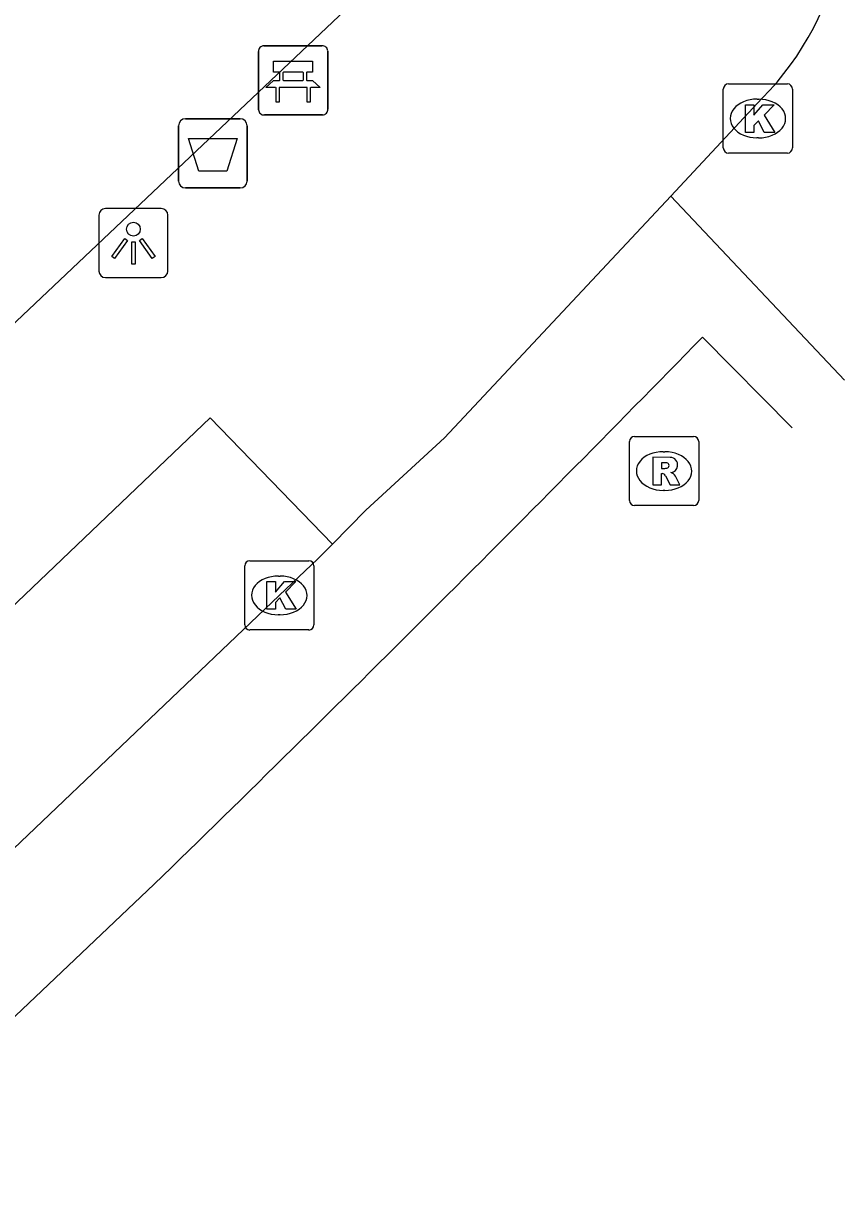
# Model space of a CAD drawing. Extents: x 162347 to 162868, y 381221 to 381813.
# Drawn here: x 162842.37 to 162854.24, y 381495.09 to 381512.01 of the extents above; entities that cross this region are included whole.
import ezdxf

# ---------------------------------------------------------------- set-up
doc = ezdxf.new("R2010")
doc.units = 0
for name, color, linetype in [('IMGEO_Afvalbak', 7, 'Continuous'), ('IMGEO_Bank', 7, 'Continuous'), ('IMGEO_Kolk', 7, 'Continuous'), ('IMGEO_Lichtpunt', 7, 'Continuous'), ('IMGEO_Rijbaan_lokaal_gesloten', 7, 'Continuous'), ('IMGEO_Rioolput', 7, 'Continuous'), ('IMGEO_Voetpad_open', 7, 'Continuous')]:
    doc.layers.add(name, color=color, linetype=linetype)

msp = doc.modelspace()

# ---------------------------------------------------------------- linework, layer by layer
at = {"layer": 'IMGEO_Afvalbak'}
for p, q in [((162844.611, 381509.726), (162844.611, 381510.526)), ((162844.611, 381510.526), (162844.611, 381509.726)), ((162844.711, 381510.626), (162845.501, 381510.626)), ((162845.501, 381510.626), (162844.711, 381510.626)), ((162845.601, 381510.526), (162845.601, 381509.726)), ((162845.601, 381509.726), (162845.601, 381510.526)), ((162845.501, 381509.626), (162844.711, 381509.626)), ((162844.711, 381509.626), (162845.501, 381509.626))]:
    msp.add_line(p, q, dxfattribs=at)
msp.add_lwpolyline([(162844.754, 381510.34), (162845.458, 381510.34), (162845.309, 381509.87), (162844.903, 381509.87), (162844.754, 381510.34)], dxfattribs=at)
for centre, start, end in [((162844.711, 381510.526), 90, 180), ((162844.711, 381510.526), 90, 180), ((162845.501, 381510.526), 0, 90), ((162845.501, 381510.526), 360, 90), ((162844.711, 381509.726), 180, 270), ((162844.711, 381509.726), 180, 270), ((162845.501, 381509.726), 270, 0), ((162845.501, 381509.726), 270, 0)]:
    msp.add_arc(centre, 0.1, start, end, dxfattribs=at)
at = {"layer": 'IMGEO_Bank'}
for p, q in [((162845.842, 381511.681), (162846.683, 381511.681)), ((162846.683, 381511.681), (162845.842, 381511.681)), ((162845.767, 381510.756), (162845.767, 381511.597)), ((162845.767, 381511.597), (162845.767, 381510.756)), ((162846.767, 381511.606), (162846.767, 381510.765)), ((162846.767, 381510.765), (162846.767, 381511.606)), ((162846.076, 381511.187), (162846.076, 381511.293)), ((162846.12, 381511.293), (162846.12, 381511.187)), ((162846.408, 381511.299), (162846.126, 381511.299)), ((162846.126, 381511.181), (162846.408, 381511.181)), ((162846.414, 381511.187), (162846.414, 381511.293)), ((162846.458, 381511.293), (162846.458, 381511.187)), ((162846.464, 381511.079), (162846.071, 381511.079)), ((162846.692, 381510.681), (162845.851, 381510.681)), ((162845.851, 381510.681), (162846.692, 381510.681))]:
    msp.add_line(p, q, dxfattribs=at)
for points in [[(162846.07, 381511.299), (162845.984, 381511.299), (162845.984, 381511.46), (162846.547, 381511.46), (162846.547, 381511.299), (162846.464, 381511.299)], [(162846.014, 381511.079), (162845.872, 381511.079), (162845.984, 381511.181), (162846.07, 381511.181)], [(162846.464, 381511.181), (162846.547, 381511.181), (162846.659, 381511.079), (162846.52, 381511.079)], [(162846.064, 381511.072), (162846.064, 381510.865), (162846.021, 381510.865), (162846.021, 381511.072)], [(162846.514, 381511.072), (162846.514, 381510.865), (162846.47, 381510.865), (162846.47, 381511.072)]]:
    msp.add_lwpolyline(points, dxfattribs=at)
for centre, radius, start, end in [((162845.845, 381511.603), 0.0779, 92.4484, 184.2845), ((162845.845, 381511.603), 0.0779, 92.4484, 184.2845), ((162846.689, 381511.603), 0.0779, 2.4484, 94.2845), ((162846.689, 381511.603), 0.0779, 2.4484, 94.2845), ((162846.069, 381511.292), 0.00671, 2.8957, 87.1043), ((162846.069, 381511.188), 0.00671, 272.8957, 357.1043), ((162846.126, 381511.292), 0.00671, 92.8957, 177.1043), ((162846.126, 381511.188), 0.00671, 182.8957, 267.1043), ((162846.408, 381511.292), 0.00671, 2.8957, 87.1043), ((162846.408, 381511.188), 0.00671, 272.8957, 357.1043), ((162846.465, 381511.292), 0.00671, 92.8957, 177.1043), ((162846.465, 381511.188), 0.00671, 182.8957, 267.1043), ((162846.014, 381511.072), 0.00671, 2.8957, 87.1043), ((162846.071, 381511.072), 0.00671, 92.8957, 177.1043), ((162846.463, 381511.072), 0.00671, 2.8957, 87.1043), ((162846.52, 381511.072), 0.00671, 92.8957, 177.1043), ((162845.845, 381510.759), 0.0779, 182.4484, 274.2845), ((162845.845, 381510.759), 0.0779, 182.4484, 274.2845), ((162846.689, 381510.759), 0.0779, 272.4484, 4.2845), ((162846.689, 381510.759), 0.0779, 272.4484, 4.2845)]:
    msp.add_arc(centre, radius, start, end, dxfattribs=at)
at = {"layer": 'IMGEO_Kolk'}
for p, q in [((162852.484, 381510.204), (162852.484, 381511.056)), ((162852.559, 381511.13), (162853.411, 381511.13)), ((162853.485, 381511.056), (162853.485, 381510.204)), ((162852.972, 381510.91), (162852.997, 381510.91)), ((162852.995, 381510.35), (162852.97, 381510.35)), ((162853.411, 381510.13), (162852.559, 381510.13)), ((162845.641, 381504.235), (162846.493, 381504.235)), ((162845.566, 381503.309), (162845.566, 381504.161)), ((162846.567, 381504.161), (162846.567, 381503.309)), ((162846.054, 381504.015), (162846.079, 381504.015)), ((162846.077, 381503.455), (162846.052, 381503.455)), ((162846.493, 381503.235), (162845.641, 381503.235))]:
    msp.add_line(p, q, dxfattribs=at)
for points in [[(162852.484, 381510.204), (162852.484, 381511.056)], [(162852.559, 381511.13), (162853.411, 381511.13)], [(162853.485, 381511.056), (162853.485, 381510.204)], [(162852.805, 381510.83), (162852.928, 381510.83), (162852.928, 381510.679), (162853.058, 381510.83), (162853.222, 381510.83), (162853.076, 381510.679), (162853.229, 381510.43), (162853.077, 381510.43), (162852.992, 381510.594), (162852.928, 381510.527), (162852.928, 381510.43), (162852.805, 381510.43), (162852.805, 381510.83)], [(162853.411, 381510.13), (162852.559, 381510.13)], [(162845.641, 381504.235), (162846.493, 381504.235)], [(162845.566, 381503.309), (162845.566, 381504.161)], [(162846.567, 381504.161), (162846.567, 381503.309)], [(162845.887, 381503.935), (162846.01, 381503.935), (162846.01, 381503.784), (162846.14, 381503.935), (162846.304, 381503.935), (162846.158, 381503.784), (162846.311, 381503.535), (162846.159, 381503.535), (162846.074, 381503.699), (162846.01, 381503.632), (162846.01, 381503.535), (162845.887, 381503.535), (162845.887, 381503.935)], [(162846.493, 381503.235), (162845.641, 381503.235)]]:
    msp.add_lwpolyline(points, dxfattribs=at)
for centre, start, end in [((162852.561, 381511.054), 91.552, 178.448), ((162852.561, 381511.054), 91.552, 178.448), ((162853.409, 381511.054), 1.552, 88.448), ((162853.409, 381511.054), 1.552, 88.448), ((162852.561, 381510.206), 181.552, 268.448), ((162852.561, 381510.206), 181.552, 268.448), ((162853.409, 381510.206), 271.552, 358.448), ((162853.409, 381510.206), 271.552, 358.448), ((162845.643, 381504.159), 91.552, 178.448), ((162845.643, 381504.159), 91.552, 178.448), ((162846.491, 381504.159), 1.552, 88.448), ((162846.491, 381504.159), 1.552, 88.448), ((162845.643, 381503.311), 181.552, 268.448), ((162845.643, 381503.311), 181.552, 268.448), ((162846.491, 381503.311), 271.552, 358.448), ((162846.491, 381503.311), 271.552, 358.448)]:
    msp.add_arc(centre, 0.0765, start, end, dxfattribs=at)
for centre, major_axis, ratio, start_param, end_param in [((162852.971, 381510.63), (-0.387, 0.002), 0.722429, 4.712389, 7.853982), ((162852.996, 381510.63), (-0.39, 0.002), 0.717154, 1.570796, 4.712389), ((162846.053, 381503.735), (-0.387, 0.002), 0.722429, 4.712389, 7.853982), ((162846.078, 381503.735), (-0.39, 0.002), 0.717154, 1.570796, 4.712389)]:
    msp.add_ellipse(centre, major_axis=major_axis, ratio=ratio, start_param=start_param, end_param=end_param, dxfattribs=at)
at = {"layer": 'IMGEO_Lichtpunt'}
for p, q in [((162844.361, 381509.327), (162843.553, 381509.327)), ((162844.361, 381509.327), (162843.553, 381509.327)), ((162843.459, 381509.232), (162843.459, 381508.425)), ((162843.459, 381509.232), (162843.459, 381508.425)), ((162844.455, 381508.425), (162844.455, 381509.232)), ((162844.455, 381508.425), (162844.455, 381509.232)), ((162843.553, 381508.331), (162844.361, 381508.331)), ((162843.553, 381508.331), (162844.361, 381508.331))]:
    msp.add_line(p, q, dxfattribs=at)
for points in [[(162843.833, 381508.896), (162843.872, 381508.868), (162843.684, 381508.606), (162843.646, 381508.633), (162843.833, 381508.896)], [(162843.935, 381508.848), (162843.982, 381508.848), (162843.982, 381508.526), (162843.935, 381508.526), (162843.935, 381508.848)], [(162844.045, 381508.868), (162844.083, 381508.895), (162844.27, 381508.633), (162844.231, 381508.605), (162844.045, 381508.868)]]:
    msp.add_lwpolyline(points, dxfattribs=at)
msp.add_circle((162843.958, 381509.03), 0.0994, dxfattribs=at)
for centre, start, end in [((162843.553, 381509.232), 90, 180), ((162843.553, 381509.232), 90, 180), ((162844.361, 381509.232), 0, 90), ((162844.361, 381509.232), 0, 90), ((162843.553, 381508.425), 180, 270), ((162843.553, 381508.425), 180, 270), ((162844.361, 381508.425), 270, 0), ((162844.361, 381508.425), 270, 360)]:
    msp.add_arc(centre, 0.0946, start, end, dxfattribs=at)
at = {"layer": 'IMGEO_Rijbaan_lokaal_gesloten'}
for points in [[(162853.048, 381510.924), (162851.724, 381509.508)], [(162851.724, 381509.508), (162848.454, 381506.011), (162847.319, 381504.969), (162846.835, 381504.477)], [(162851.724, 381509.508), (162854.238, 381506.848)], [(162852.183, 381507.468), (162853.478, 381506.159)], [(162846.835, 381504.477), (162846.625, 381504.264), (162846.067, 381503.735), (162842.125, 381499.976)], [(162796.845, 381457.203), (162798.029, 381455.968), (162828.984, 381485.085), (162834.615, 381490.41), (162844.258, 381499.558)]]:
    msp.add_lwpolyline(points, dxfattribs=at)
for centre, radius, start, end in [((162849.995, 381513.923), 4.28, 315.5054, 349.1949), ((162525.308, 381827.038), 457.135, 314.24401, 315.64744)]:
    msp.add_arc(centre, radius, start, end, dxfattribs=at)
at = {"layer": 'IMGEO_Rioolput'}
for p, q in [((162851.128, 381505.107), (162851.128, 381505.959)), ((162851.203, 381506.033), (162852.055, 381506.033)), ((162852.129, 381505.959), (162852.129, 381505.107)), ((162851.616, 381505.813), (162851.641, 381505.813)), ((162851.639, 381505.253), (162851.614, 381505.253)), ((162852.055, 381505.033), (162851.203, 381505.033))]:
    msp.add_line(p, q, dxfattribs=at)
for points in [[(162851.128, 381505.107), (162851.128, 381505.959)], [(162851.203, 381506.033), (162852.055, 381506.033)], [(162852.129, 381505.959), (162852.129, 381505.107)], [(162851.717, 381505.731), (162851.465, 381505.733), (162851.465, 381505.333)], [(162851.643, 381505.652), (162851.589, 381505.652), (162851.589, 381505.571)], [(162851.589, 381505.571), (162851.641, 381505.571)], [(162851.465, 381505.333), (162851.589, 381505.333), (162851.589, 381505.495), (162851.6, 381505.495)], [(162851.647, 381505.466), (162851.718, 381505.333), (162851.858, 381505.333), (162851.793, 381505.459)], [(162852.055, 381505.033), (162851.203, 381505.033)]]:
    msp.add_lwpolyline(points, dxfattribs=at)
for centre, radius, start, end in [((162851.205, 381505.957), 0.0765, 91.552, 178.448), ((162851.205, 381505.957), 0.0765, 91.552, 178.448), ((162852.053, 381505.957), 0.0765, 1.552, 88.448), ((162852.053, 381505.957), 0.0765, 1.552, 88.448), ((162851.716, 381505.621), 0.109, 350.3612, 89.416), ((162851.625, 381505.76), 0.19, 274.7715, 282.9687), ((162851.649, 381505.556), 0.0964, 77.0061, 93.1865), ((162851.663, 381505.613), 0.0378, 276.6634, 79.6772), ((162851.714, 381505.621), 0.112, 277.5842, 350.9817), ((162851.599, 381505.442), 0.0533, 26.0293, 88.6989), ((162851.698, 381505.406), 0.108, 29.5134, 73.7905), ((162851.205, 381505.109), 0.0765, 181.552, 268.448), ((162851.205, 381505.109), 0.0765, 181.552, 268.448), ((162852.053, 381505.109), 0.0765, 271.552, 358.448), ((162852.053, 381505.109), 0.0765, 271.552, 358.448)]:
    msp.add_arc(centre, radius, start, end, dxfattribs=at)
for centre, major_axis, ratio, start_param, end_param in [((162851.615, 381505.533), (-0.387, 0.002), 0.722429, 4.712389, 7.853982), ((162851.64, 381505.533), (-0.39, 0.002), 0.717154, 1.570796, 4.712389)]:
    msp.add_ellipse(centre, major_axis=major_axis, ratio=ratio, start_param=start_param, end_param=end_param, dxfattribs=at)
at = {"layer": 'IMGEO_Voetpad_open'}
for points in [[(162835.265, 381506.965), (162838.228, 381503.882), (162849.166, 381514.237), (162844.737, 381518.001), (162835.265, 381506.965)], [(162846.835, 381504.477), (162845.069, 381506.302), (162840.352, 381501.799)]]:
    msp.add_lwpolyline(points, dxfattribs=at)

doc.saveas('drawing.dxf')
